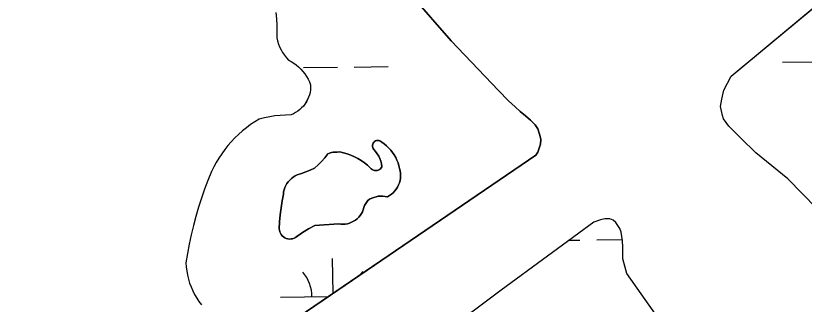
# Model space of a CAD drawing. Extents: x 3684037 to 3722149, y 433263 to 459021.
# Drawn here: x 3712712 to 3713459, y 455703 to 455976 of the extents above; entities that cross this region are included whole.
import ezdxf

# ---------------------------------------------------------------- set-up
doc = ezdxf.new("R2010")
doc.units = 0
doc.layers.add('V-TOPO-SHOR', color=7, linetype='Continuous')
doc.layers.add('V-WETL-SWMP', color=7, linetype='Continuous')

msp = doc.modelspace()

# ---------------------------------------------------------------- linework, layer by layer
at = {"layer": 'V-TOPO-SHOR'}
for points in [[(3713389.65, 455918.67), (3713532.08, 456037.56), (3713828.35, 456305.8), (3714087.08, 456560.05), (3714409.28, 456865.36)], [(3712720.52, 456416.35), (3712746.02, 456395.28), (3712768.65, 456369.95), (3712826.91, 456305.97), (3712989.83, 456115.87), (3713087.33, 455994.93), (3713124.19, 455952.44), (3713169.07, 455905.18), (3713178.71, 455895.3), (3713185, 455889.57), (3713189.76, 455885.27), (3713194.8, 455881.11), (3713199.42, 455877.24), (3713203.89, 455872.52), (3713206.25, 455868.95), (3713208.03, 455863.84), (3713209.24, 455859.02), (3713208.91, 455854.49), (3713207.72, 455850.41), (3713206.41, 455846.89), (3713204.62, 455843.92)], [(3712958, 455979.27), (3712958.58, 455973.24), (3712958.95, 455967.2), (3712959.12, 455961.15), (3712959.09, 455955.09), (3712959.73, 455952.15), (3712960.59, 455949.27)], [(3712960.59, 455949.27), (3712961.67, 455946.46), (3712962.96, 455943.75), (3712964.46, 455941.14), (3712966.16, 455938.65), (3712968.04, 455936.3), (3712970.09, 455934.1), (3712972.65, 455932.7), (3712975.12, 455931.13), (3712977.47, 455929.39), (3712979.69, 455927.5), (3712981.78, 455925.46), (3712983.73, 455923.28), (3712985.52, 455920.97), (3712987.15, 455918.54), (3712988.61, 455916.01), (3712989.89, 455913.39), (3712991, 455910.68), (3712991.01, 455908.25), (3712990.83, 455905.83), (3712990.44, 455903.44), (3712989.85, 455901.09), (3712989.08, 455898.79), (3712988.11, 455896.57), (3712986.96, 455894.43), (3712985.65, 455892.39), (3712984.16, 455890.48), (3712982.52, 455888.69), (3712980.74, 455887.04), (3712978.83, 455885.55), (3712976.8, 455884.23), (3712974.66, 455883.07), (3712972.44, 455882.1), (3712967.36, 455881.96), (3712962.29, 455881.62), (3712957.23, 455881.07), (3712952.21, 455880.31), (3712947.22, 455879.34), (3712942.27, 455878.16), (3712938.12, 455875.59), (3712934.08, 455872.85), (3712930.16, 455869.95), (3712926.37, 455866.87), (3712922.72, 455863.63), (3712919.21, 455860.24), (3712915.85, 455856.7), (3712912.64, 455853.02), (3712909.6, 455849.21), (3712906.72, 455845.27), (3712904.01, 455841.21), (3712901.49, 455837.04), (3712899.14, 455832.76), (3712896.98, 455828.38), (3712893.63, 455820.03), (3712890.49, 455811.6), (3712887.55, 455803.09), (3712884.81, 455794.52), (3712882.29, 455785.88), (3712879.96, 455777.19), (3712877.85, 455768.44), (3712875.94, 455759.65), (3712874.25, 455750.81), (3712872.76, 455741.93), (3712873.04, 455738.02), (3712873.54, 455734.11), (3712874.26, 455730.25), (3712875.2, 455726.43), (3712876.35, 455722.68), (3712877.71, 455718.99), (3712879.28, 455715.39), (3712881.05, 455711.88), (3712883.02, 455708.47), (3712885.17, 455705.19), (3712887.51, 455702.03)], [(3714476.87, 454624.67), (3714446.27, 454655.8), (3714333.63, 454789.67), (3714188.82, 454953.89), (3714034.33, 455139.22), (3713859.53, 455329.89), (3713793.84, 455414.78), (3713570.23, 455678.66), (3713470.96, 455793.25), (3713443.27, 455821.61), (3713412.98, 455846.19), (3713398.71, 455859.95), (3713387.38, 455871.55), (3713382.37, 455878.41), (3713381.56, 455881.39), (3713379.53, 455889.91), (3713380.9, 455897.11), (3713382.7, 455905.58), (3713389.65, 455918.67)], [(3713018.69, 455847.02), (3713022.28, 455846.21), (3713025.82, 455845.17), (3713029.27, 455843.89), (3713032.64, 455842.39), (3713035.9, 455840.68), (3713039.04, 455838.75), (3713042.05, 455836.62), (3713044.91, 455834.29), (3713047.61, 455831.79), (3713048.45, 455830.94), (3713049.42, 455830.25), (3713050.51, 455829.75), (3713051.66, 455829.46), (3713052.85, 455829.37), (3713054.04, 455829.5), (3713055.18, 455829.84), (3713056.25, 455830.37), (3713057.2, 455831.09), (3713058.01, 455831.97), (3713058.65, 455832.98), (3713058.25, 455835.59), (3713057.6, 455838.15), (3713056.71, 455840.64), (3713055.59, 455843.03), (3713054.23, 455845.29), (3713052.67, 455847.42), (3713050.91, 455849.39), (3713050.29, 455850.24), (3713049.85, 455851.2), (3713049.63, 455852.23), (3713049.63, 455853.28), (3713049.85, 455854.31), (3713050.27, 455855.28), (3713050.89, 455856.13), (3713051.67, 455856.83), (3713052.58, 455857.36), (3713053.58, 455857.69), (3713054.63, 455857.8), (3713055.68, 455857.69), (3713056.68, 455857.37), (3713057.59, 455856.84), (3713058.38, 455856.13), (3713060.71, 455854.55), (3713062.92, 455852.79), (3713064.99, 455850.87), (3713066.91, 455848.79), (3713068.67, 455846.58), (3713070.25, 455844.24), (3713071.65, 455841.79), (3713072.85, 455839.23), (3713073.87, 455836.59), (3713074.67, 455833.89), (3713075.27, 455831.13), (3713075.82, 455828.94), (3713076.14, 455826.72), (3713076.24, 455824.47), (3713076.12, 455822.22), (3713075.77, 455819.99), (3713075.2, 455817.82), (3713074.42, 455815.71), (3713073.42, 455813.69), (3713072.24, 455811.77), (3713070.86, 455809.99), (3713069.32, 455808.35), (3713067.62, 455806.88), (3713065.78, 455805.58), (3713063.82, 455804.47), (3713061.68, 455804.89), (3713059.52, 455805.11), (3713057.34, 455805.12), (3713055.17, 455804.92), (3713053.03, 455804.52), (3713050.94, 455803.91), (3713048.92, 455803.11), (3713046.98, 455802.12), (3713045.14, 455800.95), (3713042.03, 455796.3), (3713041.6, 455794.25), (3713040.97, 455792.25), (3713040.15, 455790.32), (3713039.14, 455788.48), (3713037.95, 455786.75), (3713036.6, 455785.15), (3713035.1, 455783.69), (3713033.46, 455782.38), (3713031.7, 455781.24), (3713029.83, 455780.28), (3713027.88, 455779.51), (3713025.87, 455778.94), (3713023.8, 455778.56), (3713021.71, 455778.4), (3713019.62, 455778.44), (3713017.53, 455778.68)], [(3713204.62, 455843.92), (3712706.18, 455504.22), (3712166.3, 455108.96), (3711730.15, 454793.14), (3711431.22, 454586.08), (3711111.5, 454345.31), (3710875.93, 454180.81)], [(3713017.53, 455778.68), (3712995.03, 455777.19), (3712989.15, 455773.98), (3712983.45, 455770.48), (3712977.92, 455766.7), (3712976.69, 455765.84), (3712975.34, 455765.17), (3712973.91, 455764.71), (3712972.43, 455764.46), (3712970.92, 455764.43), (3712969.43, 455764.62), (3712967.98, 455765.03), (3712966.61, 455765.64), (3712965.35, 455766.46), (3712964.21, 455767.44), (3712963.23, 455768.59), (3712962.43, 455769.86), (3712961.83, 455771.23), (3712961.43, 455772.68), (3712961.25, 455774.18), (3712961.6, 455780.79), (3712962.17, 455787.38), (3712962.96, 455793.94), (3712963.96, 455800.48), (3712965.18, 455806.98), (3712965.47, 455809.1), (3712965.96, 455811.16), (3712966.65, 455813.18), (3712967.53, 455815.11), (3712968.6, 455816.96), (3712969.84, 455818.68), (3712971.24, 455820.29), (3712972.79, 455821.74), (3712974.48, 455823.05), (3712976.28, 455824.18), (3712978.19, 455825.13), (3712982.39, 455826.45), (3712986.53, 455827.96), (3712990.6, 455829.66), (3712994.58, 455831.55), (3712998.07, 455834.63), (3713001.36, 455837.91), (3713004.44, 455841.4), (3713007.31, 455845.06), (3713008.94, 455845.83), (3713010.66, 455846.39), (3713012.43, 455846.73), (3713014.24, 455846.84), (3713016.04, 455846.72), (3713018.69, 455847.02)], [(3713473.66, 455520.35), (3713454.09, 455539.26), (3713445.29, 455548.42), (3713352.8, 455644.02), (3713290.78, 455731.74), (3713286.84, 455745.65), (3713286.83, 455756.68), (3713286.48, 455762.76), (3713285.96, 455766.87), (3713285.31, 455770.98), (3713284.08, 455774.25), (3713280.33, 455780.23), (3713277.81, 455782.38), (3713274.57, 455783.7), (3713269.76, 455783.61), (3713265.65, 455782.53), (3713259.4, 455780.34), (3713171.65, 455716.06), (3712946.6, 455547.65), (3712653.53, 455333.24), (3712286.89, 455069.37), (3711948.39, 454828.08)]]:
    msp.add_lwpolyline(points, dxfattribs=at)
at = {"layer": 'V-WETL-SWMP'}
for p, q in [((3713389.65, 455918.66), (3713532.08, 456037.56)), ((3712984.4, 455926.87), (3713016.39, 455927.24)), ((3713032.39, 455927.43), (3713064.39, 455927.8)), ((3713438.27, 455932.15), (3713470.27, 455932.52)), ((3713382.7, 455905.58), (3713389.65, 455918.66)), ((3713380.9, 455897.11), (3713382.7, 455905.58)), ((3713379.54, 455889.91), (3713380.9, 455897.11)), ((3713381.56, 455881.39), (3713379.54, 455889.91)), ((3713382.37, 455878.41), (3713381.56, 455881.39)), ((3713387.38, 455871.55), (3713382.37, 455878.41)), ((3713398.71, 455859.95), (3713387.38, 455871.55)), ((3713412.98, 455846.19), (3713398.71, 455859.95)), ((3713443.27, 455821.61), (3713412.98, 455846.19)), ((3713470.96, 455793.25), (3713443.27, 455821.61)), ((3713236.11, 455763.28), (3713246.31, 455763.4)), ((3713262.31, 455763.59), (3713286.34, 455763.87)), ((3713012.3, 455712.85), (3713011.91, 455745.93)), ((3712962.33, 455709.35), (3713007.94, 455709.88))]:
    msp.add_line(p, q, dxfattribs=at)
for points in [[(3713199.42, 455877.24), (3713194.8, 455881.11), (3713189.76, 455885.27), (3713185, 455889.57), (3713178.71, 455895.31), (3713169.07, 455905.18), (3713124.19, 455952.44), (3713087.33, 455994.93), (3712989.83, 456115.87), (3712826.92, 456305.97), (3712793.4, 456342.78)], [(3712958, 455979.27), (3712958.58, 455973.24), (3712958.95, 455967.2), (3712959.12, 455961.15), (3712959.09, 455955.09), (3712959.73, 455952.15), (3712960.59, 455949.27), (3712961.67, 455946.46), (3712962.96, 455943.75), (3712964.46, 455941.14), (3712966.16, 455938.65), (3712968.04, 455936.3), (3712970.09, 455934.1), (3712972.66, 455932.7), (3712975.12, 455931.13), (3712977.47, 455929.39), (3712979.69, 455927.5), (3712981.78, 455925.46), (3712983.73, 455923.28), (3712985.52, 455920.97), (3712987.15, 455918.54), (3712988.61, 455916.01), (3712989.9, 455913.38), (3712991, 455910.68), (3712991.01, 455908.25), (3712990.83, 455905.83), (3712990.44, 455903.44), (3712989.86, 455901.09), (3712989.08, 455898.79), (3712988.11, 455896.56), (3712986.97, 455894.43), (3712985.65, 455892.39), (3712984.16, 455890.48), (3712982.52, 455888.69), (3712980.74, 455887.04)], [(3712980.74, 455887.04), (3712978.83, 455885.55), (3712976.8, 455884.23), (3712974.66, 455883.07), (3712972.44, 455882.1), (3712967.36, 455881.97), (3712962.29, 455881.62), (3712957.23, 455881.07), (3712952.21, 455880.3), (3712947.21, 455879.34), (3712942.27, 455878.16), (3712938.12, 455875.59), (3712934.08, 455872.85), (3712930.16, 455869.94), (3712926.37, 455866.87), (3712922.72, 455863.63), (3712919.21, 455860.24), (3712915.85, 455856.7), (3712912.64, 455853.02), (3712909.6, 455849.21), (3712906.72, 455845.27), (3712904.01, 455841.21), (3712901.48, 455837.04), (3712899.14, 455832.76), (3712896.98, 455828.38), (3712893.63, 455820.03), (3712890.49, 455811.6), (3712887.55, 455803.09), (3712884.81, 455794.52), (3712882.29, 455785.88), (3712879.96, 455777.19), (3712877.85, 455768.44), (3712875.94, 455759.65), (3712874.25, 455750.81), (3712872.76, 455741.93), (3712873.04, 455738.02), (3712873.54, 455734.12), (3712874.26, 455730.25), (3712875.2, 455726.44), (3712876.35, 455722.68), (3712877.71, 455718.99), (3712879.28, 455715.39), (3712881.05, 455711.88), (3712883.02, 455708.48), (3712885.17, 455705.19), (3712887.51, 455702.03)], [(3712793.4, 455563.66), (3713204.62, 455843.92), (3713206.41, 455846.89), (3713207.72, 455850.41), (3713208.91, 455854.49), (3713209.24, 455859.02), (3713208.03, 455863.84), (3713206.25, 455868.95), (3713203.89, 455872.52), (3713199.42, 455877.24)], [(3713018.69, 455847.02), (3713016.04, 455846.72), (3713014.24, 455846.84), (3713012.43, 455846.73), (3713010.66, 455846.39), (3713008.94, 455845.83), (3713007.31, 455845.06), (3713004.44, 455841.4), (3713001.36, 455837.92), (3712998.06, 455834.63), (3712994.58, 455831.55), (3712990.6, 455829.66), (3712986.53, 455827.96), (3712982.39, 455826.45), (3712978.19, 455825.13), (3712976.28, 455824.18), (3712974.48, 455823.05), (3712972.79, 455821.75), (3712971.24, 455820.29), (3712969.84, 455818.69), (3712968.6, 455816.96), (3712967.53, 455815.11), (3712966.65, 455813.18), (3712965.96, 455811.16), (3712965.47, 455809.09), (3712965.18, 455806.98), (3712963.96, 455800.48), (3712962.96, 455793.94), (3712962.17, 455787.38), (3712961.6, 455780.79), (3712961.25, 455774.18), (3712961.43, 455772.69), (3712961.83, 455771.23), (3712962.43, 455769.86), (3712963.23, 455768.59), (3712964.21, 455767.44), (3712965.35, 455766.46), (3712966.61, 455765.65), (3712967.98, 455765.03), (3712969.43, 455764.62), (3712970.92, 455764.43), (3712972.43, 455764.46), (3712973.91, 455764.71), (3712975.34, 455765.17), (3712976.69, 455765.84), (3712983.45, 455770.48), (3712989.15, 455773.98), (3712995.03, 455777.19), (3713017.53, 455778.68), (3713019.62, 455778.44), (3713021.71, 455778.4), (3713023.8, 455778.56), (3713025.87, 455778.94), (3713027.88, 455779.51), (3713029.83, 455780.28), (3713031.7, 455781.24), (3713033.46, 455782.38), (3713035.1, 455783.69), (3713036.6, 455785.15), (3713037.95, 455786.75), (3713039.14, 455788.48), (3713040.15, 455790.32), (3713040.97, 455792.25), (3713041.6, 455794.25), (3713042.03, 455796.3), (3713045.14, 455800.95), (3713046.98, 455802.12), (3713048.92, 455803.11), (3713050.94, 455803.91), (3713053.03, 455804.52), (3713055.17, 455804.92), (3713057.34, 455805.12), (3713059.52, 455805.11), (3713061.68, 455804.89), (3713063.82, 455804.47), (3713065.78, 455805.58), (3713067.62, 455806.88), (3713069.32, 455808.35), (3713070.86, 455809.99), (3713072.24, 455811.77), (3713073.42, 455813.69), (3713074.42, 455815.71), (3713075.2, 455817.82), (3713075.77, 455819.99), (3713076.12, 455822.22), (3713076.24, 455824.47), (3713076.14, 455826.72), (3713075.82, 455828.94), (3713074.67, 455833.89), (3713073.87, 455836.59), (3713072.85, 455839.23), (3713071.65, 455841.79), (3713070.25, 455844.24), (3713068.67, 455846.58), (3713066.91, 455848.79), (3713064.99, 455850.87), (3713062.92, 455852.79), (3713060.71, 455854.55), (3713058.38, 455856.13), (3713057.59, 455856.84), (3713056.68, 455857.36)], [(3713056.68, 455857.36), (3713055.68, 455857.69), (3713054.63, 455857.8), (3713053.58, 455857.69), (3713052.58, 455857.36), (3713051.67, 455856.83), (3713050.89, 455856.13), (3713050.27, 455855.28), (3713049.85, 455854.31), (3713049.63, 455853.28), (3713049.63, 455852.23), (3713049.85, 455851.2), (3713050.29, 455850.24), (3713050.91, 455849.39), (3713052.67, 455847.42), (3713054.23, 455845.29), (3713055.58, 455843.03), (3713056.71, 455840.64), (3713057.6, 455838.15), (3713058.25, 455835.59), (3713058.65, 455832.98), (3713058.01, 455831.97), (3713057.2, 455831.09), (3713056.25, 455830.37), (3713055.18, 455829.84), (3713054.04, 455829.5), (3713052.85, 455829.37), (3713051.66, 455829.46), (3713050.51, 455829.75), (3713049.42, 455830.25), (3713048.45, 455830.94), (3713044.91, 455834.3), (3713042.05, 455836.62), (3713039.04, 455838.75), (3713035.9, 455840.68), (3713032.64, 455842.39), (3713029.27, 455843.89), (3713025.82, 455845.17), (3713022.28, 455846.21), (3713018.69, 455847.02)], [(3713473.66, 455520.35), (3713454.09, 455539.26), (3713445.29, 455548.42), (3713352.79, 455644.02), (3713290.78, 455731.74), (3713286.84, 455745.65), (3713286.83, 455756.68), (3713286.48, 455762.76), (3713285.97, 455766.87), (3713285.31, 455770.98), (3713284.08, 455774.25), (3713280.33, 455780.23), (3713277.81, 455782.38), (3713274.57, 455783.7), (3713269.76, 455783.61), (3713265.65, 455782.53), (3713259.4, 455780.34), (3713171.65, 455716.06), (3712946.6, 455547.65), (3712793.4, 455435.57)]]:
    msp.add_lwpolyline(points, dxfattribs=at)
for centre, start, end in [((3712957.08, 455709.77), 359.89487, 41.43853), ((3713067.56, 455711.05), 139.89486, 146.57412)]:
    msp.add_arc(centre, 35.25, start, end, dxfattribs=at)

doc.saveas('drawing.dxf')
